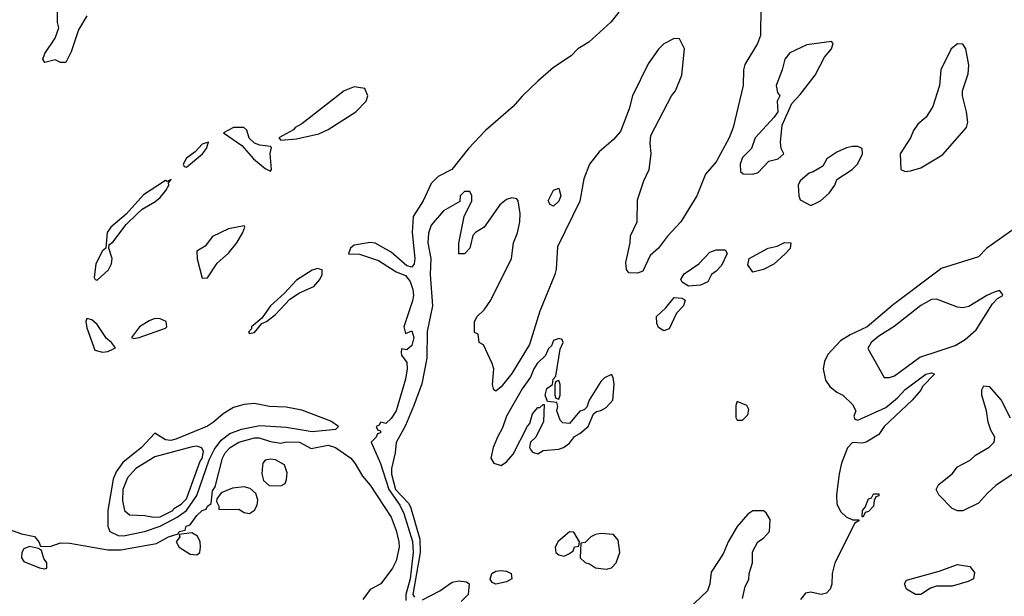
# Model space of a CAD drawing. Header units: inches. Extents: x 2348352 to 2479776, y 460422 to 613655.
# Tile 480 of 590: x 2446494 to 2450248, y 557223 to 559421. Entities that reach past the tile are written whole.
import ezdxf

# ---------------------------------------------------------------- set-up
doc = ezdxf.new("R2010")
doc.units = ezdxf.units.IN
doc.header["$MEASUREMENT"] = 0
doc.layers.add('C4545', color=7, linetype='Continuous')
doc.layers.add('C4555', color=7, linetype='Continuous')

msp = doc.modelspace()

# ---------------------------------------------------------------- linework, layer by layer
at = {"layer": 'C4545', "color": 4}
for points, elevation in [([(2446750, 559435.3), (2446718, 559382), (2446690, 559298), (2446670, 559258), (2446650, 559258), (2446630, 559268), (2446590, 559258), (2446582, 559270), (2446590, 559292), (2446629.4, 559350.6), (2446644, 559390), (2446638, 559410), (2446639, 559450)], 16), ([(2448778.8, 559450), (2448748.5, 559411.5), (2448664.7, 559335.3), (2448622.8, 559310), (2448596.4, 559283.6), (2448530, 559238.4), (2448470, 559187), (2448410, 559129.4), (2448376.3, 559090), (2448270, 558998), (2448204.9, 558930), (2448142, 558850), (2448090, 558823.6), (2448063, 558797), (2448032.4, 558730), (2447994, 558670), (2447990.3, 558609.7), (2448000.3, 558510), (2447998.4, 558490), (2447990, 558478), (2447970, 558482), (2447910, 558534.5), (2447850, 558569.3), (2447830, 558571.8), (2447770, 558561.6), (2447755.5, 558550), (2447748.2, 558528.2), (2447790, 558527), (2447862.8, 558502.8), (2447930, 558460.2), (2447965.7, 558445.7), (2447983.4, 558423.4), (2447992.8, 558392.8), (2447995.2, 558370), (2447991.3, 558348.7), (2447959.1, 558250), (2447964.7, 558224.7), (2447990, 558234.8), (2447997.6, 558210), (2447990, 558179), (2447970, 558162), (2447950, 558166), (2447948.4, 558151.6), (2447950, 558142), (2447970, 558114), (2447972.2, 558090), (2447964.9, 558050), (2447930, 557929.4), (2447910, 557900.9), (2447890, 557882), (2447870, 557886), (2447864.7, 557875.3), (2447854, 557870), (2447858, 557858), (2447870, 557854), (2447870, 557846), (2447858, 557842), (2447854, 557830), (2447834, 557810), (2447869.5, 557729.5), (2447902.2, 557630), (2447944.1, 557570), (2447959, 557539), (2447991.6, 557431.6), (2447994.1, 557390), (2447983.1, 557290), (2447966.5, 557230), (2447966.3, 557206.3)], 24), ([(2449320.4, 559470), (2449319.1, 559360.9), (2449307.3, 559330), (2449258.7, 559250), (2449253.7, 559230), (2449253.1, 559170), (2449214.9, 559010), (2449198.7, 558970), (2449150, 558879), (2449108.5, 558831.5), (2449075.8, 558750), (2449014.4, 558650), (2448964.2, 558595.8), (2448930.3, 558549.7), (2448898, 558522), (2448870, 558462), (2448850, 558454), (2448816.4, 558456.4), (2448808.4, 558468.4), (2448804.7, 558495.3), (2448822, 558570), (2448823.1, 558596.9), (2448848, 558650), (2448850, 558734), (2448873.6, 558806.4), (2448894, 558850), (2448902, 558910), (2448898, 558950), (2448900.4, 558979.6), (2448979, 559130), (2448994, 559150), (2449019, 559210), (2449028.7, 559310), (2449010, 559348), (2448990, 559348.7), (2448950, 559328.7), (2448930, 559309), (2448890, 559253.2), (2448830.5, 559130), (2448818.4, 559081.6), (2448785.5, 558994.5), (2448757.3, 558962.7), (2448703.4, 558916.6), (2448667.3, 558870), (2448645.2, 558814.8), (2448630.3, 558729.7), (2448544.7, 558555.3), (2448539.5, 558470), (2448534, 558450), (2448477.3, 558310), (2448437.5, 558182.5), (2448370, 558072.7), (2448330, 558021.2), (2448310, 558005.2), (2448302, 558010), (2448297.2, 558030), (2448302, 558090), (2448296.2, 558110), (2448262, 558182), (2448246, 558190), (2448242, 558222), (2448228.7, 558228.7), (2448228.7, 558270), (2448238, 558290), (2448264.7, 558315.3), (2448290, 558352), (2448369.3, 558510), (2448377.2, 558570), (2448392.1, 558607.9), (2448400.9, 558650), (2448402, 558682), (2448395.3, 558730), (2448390, 558738), (2448370, 558742), (2448350, 558735.3), (2448324.9, 558715.1), (2448264.7, 558630), (2448232, 558610), (2448222, 558598), (2448211, 558550), (2448190, 558528), (2448168.4, 558528.4), (2448169.1, 558569.1), (2448188.9, 558671.1), (2448218, 558730), (2448218, 558750), (2448210, 558766), (2448190, 558766), (2448174, 558750), (2448172.7, 558727.3), (2448110, 558692.3), (2448062.8, 558637.2), (2448052.8, 558607.2), (2448050.5, 558570.5), (2448062, 558510), (2448059.3, 558450), (2448068.4, 558330), (2448048.1, 558231.9), (2448047, 558130), (2448026.9, 558033.1), (2447997.1, 557950), (2447965.7, 557874.3), (2447930, 557808.7), (2447926, 557770), (2447911.7, 557710), (2447911.6, 557688.4), (2447926.8, 557630), (2447977.3, 557577.3), (2447983.7, 557563.7), (2448020.3, 557440.2), (2448021.6, 557390), (2447993.6, 557230), (2447999.1, 557219.1)], 28), ([(2450000, 559166.8), (2449976, 559090), (2449950.6, 559049.4), (2449918, 559022), (2449902, 558998), (2449891, 558970), (2449851, 558910), (2449854, 558850), (2449870, 558842), (2449890, 558844.7), (2449930, 558856), (2450000, 558898.4)], 32), ([(2450000, 558466.3), (2449825.3, 558334.8), (2449724.9, 558250), (2449660.5, 558219.5), (2449623.6, 558196.4), (2449575.4, 558144.6), (2449562.5, 558117.5), (2449557.6, 558090), (2449566.9, 558046.9), (2449583.1, 558023.1), (2449610, 558001), (2449632, 557990), (2449670, 557954), (2449682, 557930), (2449674, 557910), (2449678, 557898), (2449690, 557894), (2449797, 557943), (2449840.9, 557979.1), (2449870, 558010.6), (2449949, 558070), (2449970, 558074.8), (2449982, 558070), (2449936.8, 558023.2), (2449930, 558009), (2449897.3, 557970), (2449790.5, 557869.5), (2449770, 557839.3), (2449722, 557810), (2449706.3, 557806.3), (2449670, 557808.7), (2449650, 557788.7), (2449628, 557730), (2449619.1, 557690), (2449608, 557610), (2449610, 557574), (2449624.5, 557544.5), (2449645.4, 557525.4), (2449670, 557514), (2449694, 557514), (2449694, 557510), (2449678, 557502), (2449602, 557350), (2449592, 557310), (2449591.1, 557268.9), (2449584.7, 557250), (2449570, 557235.3), (2449550.6, 557229.4), (2449510, 557239), (2449490, 557235.3), (2449471.3, 557210)], 32), ([(2450000, 558351.4), (2449990, 558355.1), (2449970, 558354.5), (2449930, 558331.8), (2449828.9, 558251.1), (2449770, 558214), (2449740.7, 558190), (2449727.7, 558167.7), (2449790, 558057.3), (2449810, 558056.3), (2449830, 558063.8), (2449926.2, 558133.8), (2450000, 558158.7)], 36), ([(2446442, 557482), (2446501.1, 557461.1), (2446550.2, 557450.2), (2446567.3, 557430), (2446574, 557414), (2446610, 557412.4), (2446650, 557426.4), (2446685.5, 557425.5), (2446830, 557399.6), (2446880, 557400), (2447015.6, 557424.4), (2447061.2, 557450), (2447099, 557461), (2447102, 557470), (2447125.2, 557474.8), (2447129.5, 557490), (2447144.7, 557495.2), (2447170, 557531.3), (2447190, 557550.3), (2447204.7, 557555.3), (2447210, 557566), (2447224, 557576), (2447230, 557624.7), (2447239.7, 557640.3), (2447267.4, 557750), (2447278, 557770), (2447296.9, 557790), (2447329.6, 557810), (2447390, 557827.4), (2447407.2, 557827.2), (2447450, 557813.1), (2447490, 557806.8), (2447510, 557811.2), (2447561, 557810), (2447606, 557786), (2447670, 557799.2), (2447698.7, 557790), (2447756.5, 557750), (2447772.4, 557730), (2447801.3, 557681.3), (2447830, 557646.8), (2447910, 557524), (2447930, 557473.4), (2447940.3, 557430), (2447941.3, 557410), (2447930, 557358), (2447916, 557330), (2447871, 557270), (2447830.9, 557249.1), (2447802, 557210)], 16), ([(2450000, 557608), (2449998, 557610), (2449988.7, 557630), (2449999, 557650), (2450000, 557650.8)], 32), ([(2449250, 557214), (2449260.4, 557259.6), (2449273.6, 557286.4), (2449275.3, 557310), (2449288, 557350), (2449288, 557392), (2449308, 557430), (2449330, 557444.7), (2449353.2, 557470), (2449355.3, 557515.3), (2449340.4, 557540.4), (2449330, 557548), (2449290, 557548.7), (2449270, 557535.3), (2449230, 557488.7), (2449196, 557430), (2449175.9, 557384.1), (2449130, 557315.3), (2449124.9, 557270), (2449116.8, 557243.2), (2449017.3, 557150)], 32), ([(2450000, 557262), (2449990, 557262), (2449966.4, 557253.6), (2449930, 557229.2), (2449910, 557229.2), (2449875.3, 557250), (2449868, 557270), (2449875.3, 557284.7), (2450000, 557319.2)], 32), ([(2448030.6, 557209.4), (2448096.3, 557243.7), (2448143.2, 557276.8), (2448170, 557282.4), (2448197.6, 557277.6), (2448208, 557270), (2448203.6, 557230), (2448177.6, 557202.4)], 28)]:
    msp.add_lwpolyline(points, dxfattribs=dict(at, elevation=elevation))
for points, elevation in [([(2449590, 559338), (2449495.3, 559324.7), (2449430, 559294), (2449411, 559270), (2449401, 559230), (2449378, 559170), (2449383.6, 559143.6), (2449392, 559130), (2449382, 559110), (2449384.7, 559070), (2449371.3, 559048.7), (2449298, 558970), (2449284.7, 558930), (2449250, 558895.3), (2449241, 558870), (2449242, 558842), (2449252.7, 558832.7), (2449290, 558832), (2449310, 558838), (2449350, 558882), (2449386, 558890), (2449408, 558910), (2449398, 558930), (2449394.6, 558954.6), (2449401.2, 559018.8), (2449438, 559102), (2449470, 559136), (2449526.6, 559210), (2449562.4, 559277.6), (2449589, 559310), (2449595.3, 559330)], 32), ([(2447770, 559165.2), (2447731.3, 559150), (2447570, 559024), (2447544.7, 559010), (2447538.8, 559001.2), (2447482, 558970), (2447490, 558962), (2447550, 558967.3), (2447634.2, 558985.8), (2447670, 559002.8), (2447775.3, 559070), (2447815.3, 559110), (2447822, 559130), (2447810, 559158)], 24), ([(2447310, 559009.6), (2447271, 558990), (2447341.8, 558941.8), (2447386, 558890), (2447430, 558853), (2447450, 558844), (2447454, 558850), (2447449.3, 558910.7), (2447454, 558934), (2447450, 558938), (2447410, 558942), (2447389.6, 558949.6), (2447369.6, 558969.6), (2447360.2, 559000.2), (2447349.5, 559009.5)], 24), ([(2447213.8, 558953.8), (2447190, 558946), (2447162.8, 558917.3), (2447130, 558892.8), (2447118, 558870), (2447121.3, 558861.3), (2447130, 558859.3), (2447191.3, 558910), (2447206, 558930)], 24), ([(2449690, 558938), (2449670, 558938), (2449647.1, 558932.9), (2449610, 558915.3), (2449572, 558890), (2449556.9, 558863.1), (2449519.6, 558840.4), (2449503.6, 558836.4), (2449470, 558806), (2449462, 558790), (2449464.7, 558750), (2449470, 558734), (2449510, 558712), (2449530, 558721), (2449548, 558730), (2449580.2, 558759.8), (2449602, 558790), (2449610, 558812), (2449668, 558850), (2449688, 558870), (2449708, 558910), (2449706, 558930)], 32), ([(2447071.7, 558811.7), (2447056, 558804), (2447050, 558807.3), (2446966.6, 558753.4), (2446900.6, 558679.4), (2446842, 558630), (2446828, 558610), (2446822.8, 558550), (2446810, 558539.3), (2446784.9, 558490), (2446778, 558438), (2446782, 558430), (2446790, 558428.4), (2446832.9, 558467.1), (2446844.4, 558490), (2446846.4, 558510), (2446834, 558550), (2446836, 558564), (2446850, 558573.4), (2446900.2, 558639.8), (2446940.7, 558679.3), (2446961.8, 558698.2), (2447010, 558726), (2447030, 558742.7), (2447051.8, 558770), (2447063, 558790), (2447061.6, 558798.4)], 24), ([(2448530, 558709.5), (2448516.5, 558716.5), (2448509.7, 558730.3), (2448530, 558771.3), (2448550, 558778), (2448558, 558750), (2448550.3, 558729.7)], 24), ([(2447350, 558635.3), (2447290, 558624), (2447230, 558594), (2447202, 558558), (2447170, 558538), (2447170.8, 558509.2), (2447190, 558436), (2447210, 558437.3), (2447247.7, 558492.3), (2447290, 558530.7), (2447322, 558570), (2447345.2, 558610), (2447352.7, 558630)], 24), ([(2449044.7, 558404.7), (2449020.2, 558420.2), (2449015.3, 558430), (2449027.5, 558452.5), (2449084, 558490), (2449125.1, 558534.9), (2449150, 558544), (2449183.6, 558543.6), (2449191, 558530), (2449170, 558484), (2449150, 558462), (2449132, 558450), (2449118, 558422), (2449090, 558408.7)], 28), ([(2449290, 558458), (2449270, 558486), (2449275.3, 558510), (2449348, 558550), (2449382, 558558), (2449410, 558571), (2449434, 558570), (2449431.3, 558548.7), (2449414, 558530), (2449370, 558489), (2449330, 558469)], 28), ([(2447630, 558472.8), (2447610, 558466.2), (2447550, 558427.4), (2447502.9, 558377.1), (2447450.4, 558330), (2447417.5, 558282.5), (2447378.4, 558250), (2447378, 558242), (2447366.4, 558230), (2447370, 558224.9), (2447390, 558228.9), (2447417.7, 558262.3), (2447435.6, 558270), (2447470, 558296.5), (2447524.6, 558355.4), (2447560.5, 558379.5), (2447616, 558404), (2447639.2, 558430), (2447646.9, 558450), (2447647, 558467)], 24), ([(2448950, 558235.3), (2448930, 558248), (2448923.1, 558263.1), (2448922, 558290), (2448958, 558322), (2448990, 558362), (2449019.6, 558359.6), (2449031.1, 558351.1), (2449024.7, 558330), (2448998, 558302), (2448970, 558242)], 28), ([(2446750, 558281.2), (2446746.5, 558270), (2446750, 558246), (2446780.7, 558160.7), (2446810, 558153.4), (2446830, 558155.5), (2446850, 558164.9), (2446859, 558170), (2446844.5, 558190), (2446825.3, 558205.3), (2446790, 558258.5), (2446770, 558277.3)], 24), ([(2447010, 558282.4), (2446987.6, 558272.4), (2446950.5, 558250), (2446921, 558210), (2446930, 558206), (2446950, 558208.8), (2447050, 558244.9), (2447054.7, 558250), (2447053.3, 558270), (2447030, 558280.9)], 24), ([(2448550, 558206), (2448530, 558198), (2448522, 558178), (2448510, 558168), (2448499.1, 558140.9), (2448467.3, 558110), (2448454, 558090), (2448442, 558058), (2448410, 558014), (2448350.6, 557910), (2448335.1, 557864.9), (2448315.5, 557830), (2448299.3, 557790), (2448291, 557750), (2448302, 557730), (2448330, 557721), (2448350, 557734.8), (2448375.6, 557764.4), (2448430, 557872), (2448439, 557881), (2448450, 557918), (2448470, 557942), (2448478, 557942), (2448490, 557954), (2448494, 557954), (2448491.1, 557888.9), (2448462, 557830), (2448442, 557810), (2448438, 557790), (2448442, 557782), (2448450, 557772), (2448470, 557766), (2448490, 557778), (2448550, 557784), (2448568, 557790), (2448590, 557806.8), (2448610, 557832), (2448630, 557842.8), (2448661.2, 557870), (2448682, 557918), (2448692.9, 557927.1), (2448710, 557931), (2448730, 557942.8), (2448756, 557970), (2448761.2, 558030), (2448757.2, 558057.2), (2448750, 558068), (2448724.5, 558055.5), (2448710, 558042), (2448666, 557970), (2448656, 557944), (2448646, 557934), (2448630, 557928.7), (2448590, 557882), (2448564.7, 557884.7), (2448554.6, 557894.6), (2448542, 557930), (2448546, 557946), (2448542, 557962), (2448506, 557966), (2448498, 557990), (2448504.7, 558015.3), (2448526, 558030), (2448528, 558050), (2448538, 558062), (2448555.3, 558164.7), (2448566, 558190), (2448562, 558202)], 32), ([(2448550, 558046), (2448538, 558042), (2448534, 558030), (2448534, 557990), (2448538, 557978), (2448550, 557974), (2448555.3, 557990), (2448555.3, 558030)], 32), ([(2447390, 557957.6), (2447350, 557954.5), (2447310, 557942.8), (2447270, 557918.2), (2447233.8, 557886.2), (2447210, 557871.6), (2447090, 557821.2), (2447070, 557816.1), (2447050, 557818.9), (2447010, 557844.5), (2446959.3, 557790), (2446887.3, 557732.7), (2446862.6, 557697.4), (2446851.2, 557668.8), (2446830.3, 557550.3), (2446830.4, 557490.4), (2446838, 557470), (2446870, 557455.2), (2446890, 557453.4), (2446970, 557469.6), (2447030, 557490.1), (2447095.1, 557524.9), (2447130.5, 557550), (2447170, 557606.5), (2447216.8, 557743.2), (2447236.5, 557783.5), (2447262.2, 557817.8), (2447296.1, 557843.9), (2447339.6, 557860.4), (2447410, 557873.8), (2447510, 557867.3), (2447610, 557851.1), (2447699.6, 557860.4), (2447709.2, 557870), (2447680.9, 557890), (2447570, 557932.1), (2447510, 557943.4), (2447446.2, 557946.2)], 24), ([(2449230, 557966), (2449224.7, 557950), (2449224.7, 557904.7), (2449230, 557894), (2449250, 557894), (2449270, 557914), (2449274.6, 557934.6), (2449266, 557950)], 32), ([(2447170, 557795.1), (2447152.3, 557792.3), (2447010, 557754.7), (2446937.1, 557710), (2446905.1, 557674.9), (2446888, 557630), (2446886.3, 557586.3), (2446894, 557550), (2446913.2, 557533.2), (2446971, 557531), (2447004, 557524), (2447030, 557525.7), (2447078, 557550), (2447082.4, 557557.6), (2447110, 557574), (2447130, 557594), (2447182.5, 557737.5), (2447190, 557747.7), (2447194.7, 557774.7), (2447189.3, 557789.3)], 28), ([(2447450, 557746), (2447430, 557741.2), (2447420.7, 557730), (2447419.8, 557720.2), (2447418, 557690), (2447423.8, 557663.8), (2447445.8, 557645.8), (2447490, 557644), (2447506.6, 557653.4), (2447511.8, 557668.2), (2447513.8, 557693.8), (2447503.7, 557723.7), (2447470, 557742.7)], 16), ([(2447350, 557639.5), (2447305.1, 557634.9), (2447263, 557617), (2447246, 557594), (2447244.7, 557584.7), (2447254, 557566), (2447254, 557554), (2447330, 557554.8), (2447350, 557542), (2447370, 557538), (2447390, 557551.3), (2447399.3, 557570), (2447402.7, 557590), (2447394.5, 557614.5), (2447373.6, 557633.6)], 16), ([(2449706, 557526), (2449708, 557550), (2449718, 557562), (2449730, 557594), (2449742, 557598), (2449750, 557614), (2449770, 557614), (2449770, 557606), (2449758, 557602), (2449752, 557588), (2449750, 557566), (2449730, 557546), (2449718, 557542), (2449710, 557526)], 32), ([(2447150, 557465.2), (2447102, 557458), (2447104.7, 557450), (2447090.8, 557430), (2447102.8, 557410), (2447143.9, 557383.9), (2447170, 557380.7), (2447181.2, 557390), (2447183.7, 557410), (2447182.7, 557430), (2447172.5, 557452.5)], 16), ([(2448590, 557468), (2448547.9, 557432.1), (2448536, 557410), (2448538, 557390), (2448550, 557381), (2448570, 557376), (2448590, 557386), (2448604, 557396), (2448610, 557412), (2448626, 557414), (2448628, 557430), (2448607.3, 557467.3)], 32), ([(2448710, 557462), (2448690, 557459), (2448672, 557450), (2448650, 557428), (2448634, 557426), (2448631.3, 557370), (2448650, 557351.3), (2448666.8, 557346.8), (2448690, 557331.3), (2448730, 557326), (2448750, 557331.3), (2448768.7, 557350), (2448782, 557390), (2448776.4, 557436.4), (2448758, 557458)], 32), ([(2446532.3, 557412.3), (2446510, 557404), (2446502, 557390), (2446500.7, 557370), (2446510, 557356), (2446570, 557330.8), (2446590, 557327.3), (2446598, 557330), (2446597.2, 557350), (2446586.8, 557366.8), (2446578, 557398), (2446565.6, 557405.6)], 16), ([(2448310, 557268.5), (2448295.6, 557275.6), (2448288, 557288), (2448294.5, 557310), (2448310, 557318.9), (2448330, 557321.1), (2448350, 557318.9), (2448367.7, 557310), (2448370.3, 557289.7), (2448350, 557277.6)], 28)]:
    msp.add_lwpolyline(points, close=True, dxfattribs=dict(at, elevation=elevation))
at = {"layer": 'C4555', "color": 4}
for points, elevation in [([(2450000, 558898.4), (2450013.4, 558906.6), (2450104, 559010), (2450109, 559030), (2450104, 559070), (2450088.7, 559130), (2450088.7, 559150), (2450110, 559214), (2450112.9, 559247.1), (2450102, 559310), (2450090, 559328), (2450070, 559328.7), (2450046, 559310), (2450006.8, 559230), (2450001, 559170), (2450000, 559166.8)], 32), ([(2450290, 558626), (2450181, 558550), (2450150, 558517.2), (2450007.8, 558472.2), (2450000, 558466.3)], 32), ([(2450000, 558158.7), (2450060.8, 558179.2), (2450098.8, 558201.2), (2450141.2, 558238.8), (2450202.7, 558337.3), (2450222, 558358), (2450242, 558370), (2450239, 558379), (2450230, 558388), (2450210, 558382), (2450182, 558370), (2450112.7, 558327.3), (2450090, 558322.9), (2450070, 558325.6), (2450000, 558351.4)], 36), ([(2450000, 557650.8), (2450049, 557690), (2450070, 557716), (2450118.6, 557741.4), (2450139, 557761), (2450190, 557791), (2450209, 557810), (2450212.3, 557830), (2450196.2, 557856.2), (2450186.3, 557886.3), (2450180.3, 557930), (2450162, 557990), (2450162, 558010), (2450170, 558024.9), (2450190, 558023.1), (2450236, 557970), (2450270, 557903)], 32), ([(2450282, 557690), (2450215.3, 557644.7), (2450183.5, 557616.5), (2450150, 557578), (2450090, 557548), (2450070, 557548), (2450050, 557558), (2450000, 557608)], 32), ([(2450000, 557319.2), (2450010, 557322), (2450070, 557344), (2450116.3, 557336.3), (2450134, 557314), (2450131, 557290), (2450110, 557279.3), (2450050, 557262), (2450000, 557262)], 32)]:
    msp.add_lwpolyline(points, dxfattribs=dict(at, elevation=elevation))

doc.saveas('drawing.dxf')
